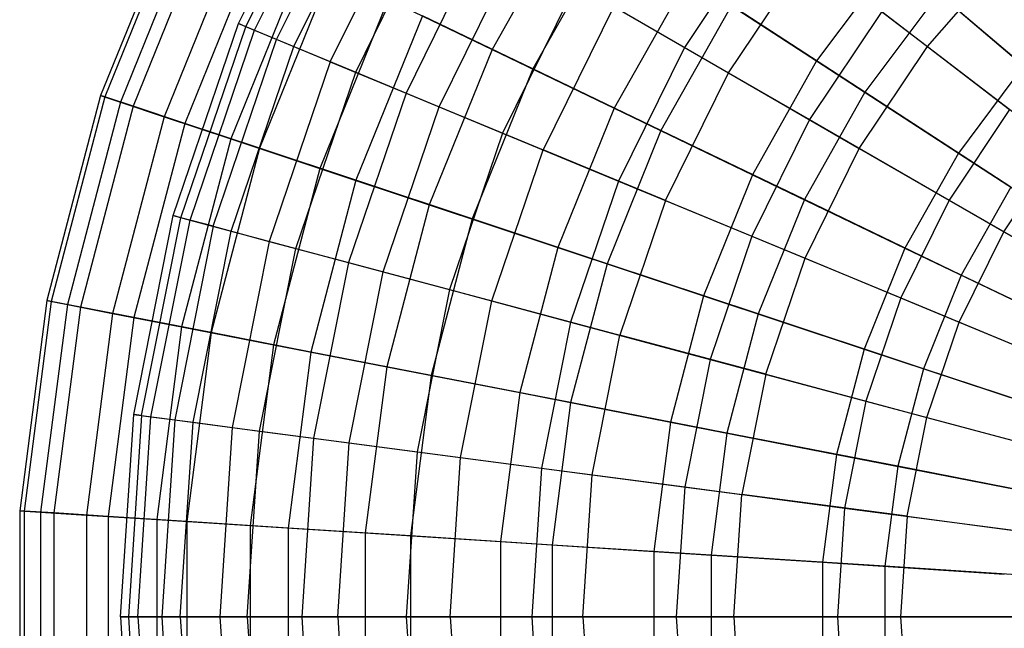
# Model space of a CAD drawing. Extents: x 0.2 to 40.1, y -6.7 to 6.7.
# Tile 274 of 516: x 21.877 to 23.281, y -3.423 to -2.554. Entities that reach past the tile are written whole.
import ezdxf

# ---------------------------------------------------------------- set-up
doc = ezdxf.new("R2010")
doc.units = 0
doc.header["$MEASUREMENT"] = 0
doc.layers.get('0').update_dxf_attribs({"color": 13, "linetype": 'CONTINUOUS'})

# ---------------------------------------------------------------- blocks, each defined once
blk = doc.blocks.new('SNOWBALL_XIV_PM3_STL')
at = {"color": 0}
for p, q in [((22.1887, -2.5598, 9.84), (22.3167, -2.3003, 9.84)), ((22.1887, -2.5598, 9.84), (22.3167, -2.3003, 9.84)), ((22.1993, -2.5642, 10.1299), (22.3266, -2.3061, 10.1299)), ((22.1993, -2.5642, 10.1299), (22.3266, -2.3061, 10.1299)), ((22.2116, -2.5693, 9.5508), (22.3382, -2.3127, 9.5508)), ((22.2116, -2.5693, 9.5508), (22.3382, -2.3127, 9.5508)), ((22.2432, -2.5824, 10.4162), (22.3678, -2.3298, 10.4162)), ((22.2432, -2.5824, 10.4162), (22.3678, -2.3298, 10.4162)), ((22.2677, -2.5925, 9.267), (22.3907, -2.3431, 9.267)), ((22.2677, -2.5925, 9.267), (22.3907, -2.3431, 9.267)), ((22.3198, -2.6141, 10.6943), (22.4395, -2.3712, 10.6943)), ((22.3198, -2.6141, 10.6943), (22.4395, -2.3712, 10.6943)), ((22.1056, -2.3821, 9.9912), (21.9921, -2.6625, 9.9912)), ((22.1056, -2.3821, 9.9912), (21.9921, -2.6625, 9.9912)), ((22.1113, -2.3849, 9.6987), (21.9981, -2.6645, 9.6987)), ((22.1113, -2.3849, 9.6987), (21.9981, -2.6645, 9.6987)), ((22.1325, -2.3951, 10.2822), (22.0204, -2.6719, 10.2822)), ((22.1325, -2.3951, 10.2822), (22.0204, -2.6719, 10.2822)), ((22.356, -2.6291, 8.993), (22.4734, -2.3908, 8.993)), ((22.356, -2.6291, 8.993), (22.4734, -2.3908, 8.993)), ((22.6681, -2.3881, 11.3442), (22.5507, -2.5965, 11.3442)), ((22.6681, -2.3881, 11.3442), (22.5507, -2.5965, 11.3442)), ((22.1496, -2.4033, 9.4092), (22.0384, -2.6778, 9.4092)), ((22.1496, -2.4033, 9.4092), (22.0384, -2.6778, 9.4092)), ((22.1916, -2.4235, 10.5673), (22.0827, -2.6926, 10.5673)), ((22.1916, -2.4235, 10.5673), (22.0827, -2.6926, 10.5673)), ((22.5407, -2.4297, 10.96), (22.4278, -2.6588, 10.96)), ((22.5407, -2.4297, 10.96), (22.4278, -2.6588, 10.96)), ((22.7222, -2.4233, 8.3683), (22.6089, -2.6245, 8.3683)), ((22.7222, -2.4233, 8.3683), (22.6089, -2.6245, 8.3683)), ((22.9429, -2.417, 11.4374), (22.8249, -2.5937, 11.4374)), ((22.9429, -2.417, 11.4374), (22.8249, -2.5937, 11.4374)), ((22.2197, -2.4371, 9.1272), (22.1123, -2.7024, 9.1272)), ((22.2197, -2.4371, 9.1272), (22.1123, -2.7024, 9.1272)), ((22.4751, -2.6784, 8.733), (22.5852, -2.4553, 8.733)), ((22.4751, -2.6784, 8.733), (22.5852, -2.4553, 8.733)), ((22.282, -2.4671, 10.8421), (22.1779, -2.7242, 10.8421)), ((22.282, -2.4671, 10.8421), (22.1779, -2.7242, 10.8421)), ((22.888, -2.6302, 8.2712), (23.0008, -2.4614, 8.2712)), ((22.888, -2.6302, 8.2712), (23.0008, -2.4614, 8.2712)), ((23.0008, -2.4614, 8.2712), (23.1716, -2.5924, 8.0766)), ((23.0008, -2.4614, 8.2712), (23.1716, -2.5924, 8.0766)), ((23.125, -2.4637, 11.7578), (23.0136, -2.6131, 11.7578)), ((23.125, -2.4637, 11.7578), (23.0136, -2.6131, 11.7578)), ((23.125, -2.4637, 11.7578), (23.3088, -2.6201, 11.9232)), ((23.125, -2.4637, 11.7578), (23.3088, -2.6201, 11.9232)), ((23.1716, -2.5924, 8.0766), (23.2869, -2.4609, 8.0766)), ((23.1716, -2.5924, 8.0766), (23.2869, -2.4609, 8.0766)), ((22.3208, -2.4858, 8.857), (22.2188, -2.7377, 8.857)), ((22.3208, -2.4858, 8.857), (22.2188, -2.7377, 8.857)), ((22.8301, -2.4936, 11.5638), (22.7249, -2.6804, 11.5638)), ((22.8301, -2.4936, 11.5638), (22.7249, -2.6804, 11.5638)), ((22.8301, -2.4936, 11.5638), (23.0136, -2.6131, 11.7578)), ((22.8301, -2.4936, 11.5638), (23.0136, -2.6131, 11.7578)), ((22.6699, -2.5042, 11.209), (22.5655, -2.7159, 11.209)), ((22.6699, -2.5042, 11.209), (22.5655, -2.7159, 11.209)), ((22.6699, -2.5042, 11.209), (22.8249, -2.5937, 11.4374)), ((22.6699, -2.5042, 11.209), (22.8249, -2.5937, 11.4374)), ((22.4023, -2.525, 11.1024), (22.3047, -2.7663, 11.1024)), ((22.4023, -2.525, 11.1024), (22.3047, -2.7663, 11.1024)), ((22.4023, -2.525, 11.1024), (22.5507, -2.5965, 11.3442)), ((22.4023, -2.525, 11.1024), (22.5507, -2.5965, 11.3442)), ((23.1876, -2.517, 7.973), (23.0824, -2.6578, 7.973)), ((23.1876, -2.517, 7.973), (23.0824, -2.6578, 7.973)), ((23.3766, -2.6779, 7.8182), (23.1876, -2.517, 7.973)), ((23.3766, -2.6779, 7.8182), (23.1876, -2.517, 7.973)), ((22.7241, -2.5355, 8.4912), (22.6233, -2.7398, 8.4912)), ((22.7241, -2.5355, 8.4912), (22.6233, -2.7398, 8.4912)), ((22.7241, -2.5355, 8.4912), (22.888, -2.6302, 8.2712)), ((22.7241, -2.5355, 8.4912), (22.888, -2.6302, 8.2712)), ((22.892, -2.5339, 8.1573), (22.7915, -2.7124, 8.1573)), ((22.892, -2.5339, 8.1573), (22.7915, -2.7124, 8.1573)), ((23.0824, -2.6578, 7.973), (22.892, -2.5339, 8.1573)), ((23.0824, -2.6578, 7.973), (22.892, -2.5339, 8.1573)), ((22.4512, -2.5486, 8.6028), (22.3561, -2.7833, 8.6028)), ((22.4512, -2.5486, 8.6028), (22.3561, -2.7833, 8.6028)), ((22.6089, -2.6245, 8.3683), (22.4512, -2.5486, 8.6028)), ((22.6089, -2.6245, 8.3683), (22.4512, -2.5486, 8.6028)), ((23.1064, -2.5424, 11.6417), (23.0033, -2.6968, 11.6417)), ((23.1064, -2.5424, 11.6417), (23.0033, -2.6968, 11.6417)), ((23.1064, -2.5424, 11.6417), (23.2889, -2.6824, 11.8188)), ((23.1064, -2.5424, 11.6417), (23.2889, -2.6824, 11.8188)), ((22.0957, -2.8338, 9.84), (22.1887, -2.5598, 9.84)), ((22.0957, -2.8338, 9.84), (22.1887, -2.5598, 9.84)), ((22.1068, -2.8367, 10.1299), (22.1993, -2.5642, 10.1299)), ((22.1068, -2.8367, 10.1299), (22.1993, -2.5642, 10.1299)), ((22.1197, -2.8402, 9.5508), (22.2116, -2.5693, 9.5508)), ((22.1197, -2.8402, 9.5508), (22.2116, -2.5693, 9.5508)), ((22.1993, -2.5642, 10.1299), (22.1887, -2.5598, 9.84)), ((22.1993, -2.5642, 10.1299), (22.1887, -2.5598, 9.84)), ((22.1887, -2.5598, 9.84), (22.2116, -2.5693, 9.5508)), ((22.1887, -2.5598, 9.84), (22.2116, -2.5693, 9.5508)), ((22.2432, -2.5824, 10.4162), (22.1993, -2.5642, 10.1299)), ((22.2432, -2.5824, 10.4162), (22.1993, -2.5642, 10.1299)), ((22.2116, -2.5693, 9.5508), (22.2677, -2.5925, 9.267)), ((22.2116, -2.5693, 9.5508), (22.2677, -2.5925, 9.267)), ((22.1527, -2.849, 10.4162), (22.2432, -2.5824, 10.4162)), ((22.1527, -2.849, 10.4162), (22.2432, -2.5824, 10.4162)), ((22.3198, -2.6141, 10.6943), (22.2432, -2.5824, 10.4162)), ((22.3198, -2.6141, 10.6943), (22.2432, -2.5824, 10.4162)), ((22.1783, -2.8559, 9.267), (22.2677, -2.5925, 9.267)), ((22.1783, -2.8559, 9.267), (22.2677, -2.5925, 9.267)), ((22.2677, -2.5925, 9.267), (22.356, -2.6291, 8.993)), ((22.2677, -2.5925, 9.267), (22.356, -2.6291, 8.993)), ((22.5507, -2.5965, 11.3442), (22.461, -2.8182, 11.3442)), ((22.5507, -2.5965, 11.3442), (22.461, -2.8182, 11.3442)), ((22.5507, -2.5965, 11.3442), (22.7249, -2.6804, 11.5638)), ((22.5507, -2.5965, 11.3442), (22.7249, -2.6804, 11.5638)), ((22.8249, -2.5937, 11.4374), (22.7308, -2.7844, 11.4374)), ((22.8249, -2.5937, 11.4374), (22.7308, -2.7844, 11.4374)), ((22.8249, -2.5937, 11.4374), (23.0033, -2.6968, 11.6417)), ((22.8249, -2.5937, 11.4374), (23.0033, -2.6968, 11.6417)), ((23.0744, -2.7378, 8.0766), (23.1716, -2.5924, 8.0766)), ((23.0744, -2.7378, 8.0766), (23.1716, -2.5924, 8.0766)), ((23.1716, -2.5924, 8.0766), (23.3603, -2.7372, 7.9103)), ((23.1716, -2.5924, 8.0766), (23.3603, -2.7372, 7.9103)), ((22.3198, -2.6141, 10.6943), (22.2327, -2.8705, 10.6943)), ((22.3198, -2.6141, 10.6943), (22.2327, -2.8705, 10.6943)), ((22.3198, -2.6141, 10.6943), (22.4278, -2.6588, 10.96)), ((22.3198, -2.6141, 10.6943), (22.4278, -2.6588, 10.96)), ((22.6089, -2.6245, 8.3683), (22.5222, -2.8385, 8.3683)), ((22.6089, -2.6245, 8.3683), (22.5222, -2.8385, 8.3683)), ((22.7915, -2.7124, 8.1573), (22.6089, -2.6245, 8.3683)), ((22.7915, -2.7124, 8.1573), (22.6089, -2.6245, 8.3683)), ((23.0136, -2.6131, 11.7578), (22.9222, -2.7754, 11.7578)), ((23.0136, -2.6131, 11.7578), (22.9222, -2.7754, 11.7578)), ((23.0136, -2.6131, 11.7578), (23.2158, -2.7447, 11.9232)), ((23.0136, -2.6131, 11.7578), (23.2158, -2.7447, 11.9232)), ((23.3088, -2.6201, 11.9232), (23.2158, -2.7447, 11.9232)), ((23.3088, -2.6201, 11.9232), (23.2158, -2.7447, 11.9232)), ((22.2706, -2.8806, 8.993), (22.356, -2.6291, 8.993)), ((22.2706, -2.8806, 8.993), (22.356, -2.6291, 8.993)), ((22.356, -2.6291, 8.993), (22.4751, -2.6784, 8.733)), ((22.356, -2.6291, 8.993), (22.4751, -2.6784, 8.733)), ((22.7982, -2.8123, 8.2712), (22.888, -2.6302, 8.2712)), ((22.7982, -2.8123, 8.2712), (22.888, -2.6302, 8.2712)), ((22.888, -2.6302, 8.2712), (23.0744, -2.7378, 8.0766)), ((22.888, -2.6302, 8.2712), (23.0744, -2.7378, 8.0766)), ((21.9921, -2.6625, 9.9912), (21.9154, -2.955, 9.9912)), ((21.9921, -2.6625, 9.9912), (21.9154, -2.955, 9.9912)), ((21.9981, -2.6645, 9.6987), (21.9216, -2.9562, 9.6987)), ((21.9981, -2.6645, 9.6987), (21.9216, -2.9562, 9.6987)), ((21.9921, -2.6625, 9.9912), (22.0204, -2.6719, 10.2822)), ((21.9981, -2.6645, 9.6987), (21.9921, -2.6625, 9.9912)), ((21.9981, -2.6645, 9.6987), (21.9921, -2.6625, 9.9912)), ((21.9921, -2.6625, 9.9912), (22.0204, -2.6719, 10.2822)), ((22.0384, -2.6778, 9.4092), (21.9981, -2.6645, 9.6987)), ((22.0384, -2.6778, 9.4092), (21.9981, -2.6645, 9.6987)), ((22.4278, -2.6588, 10.96), (22.3456, -2.9007, 10.96)), ((22.4278, -2.6588, 10.96), (22.3456, -2.9007, 10.96)), ((22.4278, -2.6588, 10.96), (22.5655, -2.7159, 11.209)), ((22.4278, -2.6588, 10.96), (22.5655, -2.7159, 11.209)), ((23.0824, -2.6578, 7.973), (22.9961, -2.811, 7.973)), ((23.0824, -2.6578, 7.973), (22.9961, -2.811, 7.973)), ((23.2905, -2.7933, 7.8182), (23.0824, -2.6578, 7.973)), ((23.2905, -2.7933, 7.8182), (23.0824, -2.6578, 7.973)), ((22.0204, -2.6719, 10.2822), (21.9447, -2.9607, 10.2822)), ((22.0204, -2.6719, 10.2822), (21.9447, -2.9607, 10.2822)), ((22.0384, -2.6778, 9.4092), (21.9633, -2.9644, 9.4092)), ((22.0384, -2.6778, 9.4092), (21.9633, -2.9644, 9.4092)), ((22.0204, -2.6719, 10.2822), (22.0827, -2.6926, 10.5673)), ((22.0204, -2.6719, 10.2822), (22.0827, -2.6926, 10.5673)), ((22.1123, -2.7024, 9.1272), (22.0384, -2.6778, 9.4092)), ((22.1123, -2.7024, 9.1272), (22.0384, -2.6778, 9.4092)), ((22.3952, -2.914, 8.733), (22.4751, -2.6784, 8.733)), ((22.3952, -2.914, 8.733), (22.4751, -2.6784, 8.733)), ((22.4751, -2.6784, 8.733), (22.6233, -2.7398, 8.4912)), ((22.4751, -2.6784, 8.733), (22.6233, -2.7398, 8.4912)), ((22.7249, -2.6804, 11.5638), (22.6444, -2.8791, 11.5638)), ((22.7249, -2.6804, 11.5638), (22.6444, -2.8791, 11.5638)), ((22.7249, -2.6804, 11.5638), (22.9222, -2.7754, 11.7578)), ((22.7249, -2.6804, 11.5638), (22.9222, -2.7754, 11.7578)), ((23.2889, -2.6824, 11.8188), (23.2024, -2.8117, 11.8188)), ((23.2889, -2.6824, 11.8188), (23.2024, -2.8117, 11.8188)), ((22.0827, -2.6926, 10.5673), (22.0091, -2.9733, 10.5673)), ((22.0827, -2.6926, 10.5673), (22.0091, -2.9733, 10.5673)), ((22.0827, -2.6926, 10.5673), (22.1779, -2.7242, 10.8421)), ((22.0827, -2.6926, 10.5673), (22.1779, -2.7242, 10.8421)), ((23.0033, -2.6968, 11.6417), (22.9212, -2.8632, 11.6417)), ((23.0033, -2.6968, 11.6417), (22.9212, -2.8632, 11.6417)), ((23.0033, -2.6968, 11.6417), (23.2024, -2.8117, 11.8188)), ((23.0033, -2.6968, 11.6417), (23.2024, -2.8117, 11.8188)), ((22.1123, -2.7024, 9.1272), (22.0397, -2.9792, 9.1272)), ((22.1123, -2.7024, 9.1272), (22.0397, -2.9792, 9.1272)), ((22.2188, -2.7377, 8.857), (22.1123, -2.7024, 9.1272)), ((22.2188, -2.7377, 8.857), (22.1123, -2.7024, 9.1272)), ((22.1779, -2.7242, 10.8421), (22.1076, -2.9925, 10.8421)), ((22.1779, -2.7242, 10.8421), (22.1076, -2.9925, 10.8421)), ((22.1779, -2.7242, 10.8421), (22.3047, -2.7663, 11.1024)), ((22.1779, -2.7242, 10.8421), (22.3047, -2.7663, 11.1024)), ((22.5655, -2.7159, 11.209), (22.4896, -2.9393, 11.209)), ((22.5655, -2.7159, 11.209), (22.4896, -2.9393, 11.209)), ((22.5655, -2.7159, 11.209), (22.7308, -2.7844, 11.4374)), ((22.5655, -2.7159, 11.209), (22.7308, -2.7844, 11.4374)), ((22.7915, -2.7124, 8.1573), (22.7146, -2.9024, 8.1573)), ((22.7915, -2.7124, 8.1573), (22.7146, -2.9024, 8.1573)), ((22.9961, -2.811, 7.973), (22.7915, -2.7124, 8.1573)), ((22.9961, -2.811, 7.973), (22.7915, -2.7124, 8.1573)), ((22.2188, -2.7377, 8.857), (22.1498, -3.0007, 8.857)), ((22.2188, -2.7377, 8.857), (22.1498, -3.0007, 8.857)), ((22.3561, -2.7833, 8.6028), (22.2188, -2.7377, 8.857)), ((22.3561, -2.7833, 8.6028), (22.2188, -2.7377, 8.857)), ((22.9971, -2.8946, 8.0766), (23.0744, -2.7378, 8.0766)), ((22.9971, -2.8946, 8.0766), (23.0744, -2.7378, 8.0766)), ((23.0744, -2.7378, 8.0766), (23.2804, -2.8567, 7.9103)), ((23.0744, -2.7378, 8.0766), (23.2804, -2.8567, 7.9103)), ((23.2804, -2.8567, 7.9103), (23.3603, -2.7372, 7.9103)), ((23.2804, -2.8567, 7.9103), (23.3603, -2.7372, 7.9103)), ((22.5501, -2.9555, 8.4912), (22.6233, -2.7398, 8.4912)), ((22.5501, -2.9555, 8.4912), (22.6233, -2.7398, 8.4912)), ((22.7982, -2.8123, 8.2712), (22.6233, -2.7398, 8.4912)), ((22.7982, -2.8123, 8.2712), (22.6233, -2.7398, 8.4912)), ((23.2158, -2.7447, 11.9232), (23.1396, -2.8801, 11.9232)), ((23.2158, -2.7447, 11.9232), (23.1396, -2.8801, 11.9232)), ((23.2158, -2.7447, 11.9232), (23.4336, -2.8865, 12.0576)), ((23.2158, -2.7447, 11.9232), (23.4336, -2.8865, 12.0576)), ((22.3047, -2.7663, 11.1024), (22.2387, -3.018, 11.1024)), ((22.3047, -2.7663, 11.1024), (22.2387, -3.018, 11.1024)), ((22.3047, -2.7663, 11.1024), (22.461, -2.8182, 11.3442)), ((22.3047, -2.7663, 11.1024), (22.461, -2.8182, 11.3442)), ((22.9222, -2.7754, 11.7578), (22.8523, -2.9481, 11.7578)), ((22.9222, -2.7754, 11.7578), (22.8523, -2.9481, 11.7578)), ((22.9222, -2.7754, 11.7578), (23.1396, -2.8801, 11.9232)), ((22.9222, -2.7754, 11.7578), (23.1396, -2.8801, 11.9232)), ((22.3561, -2.7833, 8.6028), (22.2919, -3.0284, 8.6028)), ((22.3561, -2.7833, 8.6028), (22.2919, -3.0284, 8.6028)), ((22.5222, -2.8385, 8.3683), (22.3561, -2.7833, 8.6028)), ((22.5222, -2.8385, 8.3683), (22.3561, -2.7833, 8.6028)), ((22.7308, -2.7844, 11.4374), (22.6625, -2.9856, 11.4374)), ((22.7308, -2.7844, 11.4374), (22.6625, -2.9856, 11.4374)), ((22.7308, -2.7844, 11.4374), (22.9212, -2.8632, 11.6417)), ((22.7308, -2.7844, 11.4374), (22.9212, -2.8632, 11.6417)), ((23.2905, -2.7933, 7.8182), (23.2198, -2.9187, 7.8182)), ((23.2905, -2.7933, 7.8182), (23.2198, -2.9187, 7.8182)), ((22.461, -2.8182, 11.3442), (22.4003, -3.0495, 11.3442)), ((22.461, -2.8182, 11.3442), (22.4003, -3.0495, 11.3442)), ((22.461, -2.8182, 11.3442), (22.6444, -2.8791, 11.5638)), ((22.461, -2.8182, 11.3442), (22.6444, -2.8791, 11.5638)), ((22.7982, -2.8123, 8.2712), (22.7329, -3.0045, 8.2712)), ((22.7982, -2.8123, 8.2712), (22.7329, -3.0045, 8.2712)), ((22.7982, -2.8123, 8.2712), (22.9971, -2.8946, 8.0766)), ((22.7982, -2.8123, 8.2712), (22.9971, -2.8946, 8.0766)), ((22.9961, -2.811, 7.973), (22.9302, -2.9739, 7.973)), ((22.9961, -2.811, 7.973), (22.9302, -2.9739, 7.973)), ((23.2198, -2.9187, 7.8182), (22.9961, -2.811, 7.973)), ((23.2198, -2.9187, 7.8182), (22.9961, -2.811, 7.973)), ((23.2024, -2.8117, 11.8188), (23.1337, -2.9512, 11.8188)), ((23.2024, -2.8117, 11.8188), (23.1337, -2.9512, 11.8188)), ((23.2024, -2.8117, 11.8188), (23.4191, -2.9368, 11.9658)), ((23.2024, -2.8117, 11.8188), (23.4191, -2.9368, 11.9658)), ((22.0393, -3.1175, 9.84), (22.0957, -2.8338, 9.84)), ((22.0393, -3.1175, 9.84), (22.0957, -2.8338, 9.84)), ((22.0506, -3.119, 10.1299), (22.1068, -2.8367, 10.1299)), ((22.0506, -3.119, 10.1299), (22.1068, -2.8367, 10.1299)), ((22.1068, -2.8367, 10.1299), (22.0957, -2.8338, 9.84)), ((22.0957, -2.8338, 9.84), (22.1197, -2.8402, 9.5508)), ((22.1068, -2.8367, 10.1299), (22.0957, -2.8338, 9.84)), ((22.0957, -2.8338, 9.84), (22.1197, -2.8402, 9.5508)), ((22.1527, -2.849, 10.4162), (22.1068, -2.8367, 10.1299)), ((22.1527, -2.849, 10.4162), (22.1068, -2.8367, 10.1299)), ((22.0639, -3.1208, 9.5508), (22.1197, -2.8402, 9.5508)), ((22.0639, -3.1208, 9.5508), (22.1197, -2.8402, 9.5508)), ((22.1527, -2.849, 10.4162), (22.0978, -3.1252, 10.4162)), ((22.1527, -2.849, 10.4162), (22.0978, -3.1252, 10.4162)), ((22.1197, -2.8402, 9.5508), (22.1783, -2.8559, 9.267)), ((22.1197, -2.8402, 9.5508), (22.1783, -2.8559, 9.267)), ((22.1527, -2.849, 10.4162), (22.2327, -2.8705, 10.6943)), ((22.1527, -2.849, 10.4162), (22.2327, -2.8705, 10.6943)), ((22.5222, -2.8385, 8.3683), (22.4637, -3.0618, 8.3683)), ((22.5222, -2.8385, 8.3683), (22.4637, -3.0618, 8.3683)), ((22.7146, -2.9024, 8.1573), (22.5222, -2.8385, 8.3683)), ((22.7146, -2.9024, 8.1573), (22.5222, -2.8385, 8.3683)), ((22.124, -3.1287, 9.267), (22.1783, -2.8559, 9.267)), ((22.124, -3.1287, 9.267), (22.1783, -2.8559, 9.267)), ((22.1783, -2.8559, 9.267), (22.2706, -2.8806, 8.993)), ((22.1783, -2.8559, 9.267), (22.2706, -2.8806, 8.993)), ((22.9212, -2.8632, 11.6417), (22.8616, -3.039, 11.6417)), ((22.9212, -2.8632, 11.6417), (22.8616, -3.039, 11.6417)), ((22.9212, -2.8632, 11.6417), (23.1337, -2.9512, 11.8188)), ((22.9212, -2.8632, 11.6417), (23.1337, -2.9512, 11.8188)), ((23.2168, -2.9857, 7.9103), (23.2804, -2.8567, 7.9103)), ((23.2168, -2.9857, 7.9103), (23.2804, -2.8567, 7.9103)), ((23.2804, -2.8567, 7.9103), (23.5027, -2.9851, 7.775)), ((23.2804, -2.8567, 7.9103), (23.5027, -2.9851, 7.775)), ((22.2327, -2.8705, 10.6943), (22.1799, -3.136, 10.6943)), ((22.2327, -2.8705, 10.6943), (22.1799, -3.136, 10.6943)), ((22.2327, -2.8705, 10.6943), (22.3456, -2.9007, 10.96)), ((22.2327, -2.8705, 10.6943), (22.3456, -2.9007, 10.96)), ((22.6444, -2.8791, 11.5638), (22.5901, -3.0864, 11.5638)), ((22.6444, -2.8791, 11.5638), (22.5901, -3.0864, 11.5638)), ((22.6444, -2.8791, 11.5638), (22.8523, -2.9481, 11.7578)), ((22.6444, -2.8791, 11.5638), (22.8523, -2.9481, 11.7578)), ((22.2187, -3.1412, 8.993), (22.2706, -2.8806, 8.993)), ((22.2187, -3.1412, 8.993), (22.2706, -2.8806, 8.993)), ((22.2706, -2.8806, 8.993), (22.3952, -2.914, 8.733)), ((22.2706, -2.8806, 8.993), (22.3952, -2.914, 8.733)), ((23.1396, -2.8801, 11.9232), (23.0813, -3.0241, 11.9232)), ((23.1396, -2.8801, 11.9232), (23.0813, -3.0241, 11.9232)), ((23.1396, -2.8801, 11.9232), (23.3737, -2.9928, 12.0576)), ((23.1396, -2.8801, 11.9232), (23.3737, -2.9928, 12.0576)), ((22.3456, -2.9007, 10.96), (22.2958, -3.1513, 10.96)), ((22.3456, -2.9007, 10.96), (22.2958, -3.1513, 10.96)), ((22.3456, -2.9007, 10.96), (22.4896, -2.9393, 11.209)), ((22.3456, -2.9007, 10.96), (22.4896, -2.9393, 11.209)), ((22.7146, -2.9024, 8.1573), (22.6626, -3.1006, 8.1573)), ((22.7146, -2.9024, 8.1573), (22.6626, -3.1006, 8.1573)), ((22.9302, -2.9739, 7.973), (22.7146, -2.9024, 8.1573)), ((22.9302, -2.9739, 7.973), (22.7146, -2.9024, 8.1573)), ((22.9409, -3.0602, 8.0766), (22.9971, -2.8946, 8.0766)), ((22.9409, -3.0602, 8.0766), (22.9971, -2.8946, 8.0766)), ((22.9971, -2.8946, 8.0766), (23.2168, -2.9857, 7.9103)), ((22.9971, -2.8946, 8.0766), (23.2168, -2.9857, 7.9103)), ((22.3466, -3.158, 8.733), (22.3952, -2.914, 8.733)), ((22.3466, -3.158, 8.733), (22.3952, -2.914, 8.733)), ((22.3952, -2.914, 8.733), (22.5501, -2.9555, 8.4912)), ((22.3952, -2.914, 8.733), (22.5501, -2.9555, 8.4912)), ((23.2198, -2.9187, 7.8182), (23.1658, -3.0522, 7.8182)), ((23.2198, -2.9187, 7.8182), (23.1658, -3.0522, 7.8182)), ((23.459, -3.0339, 7.6952), (23.2198, -2.9187, 7.8182)), ((23.459, -3.0339, 7.6952), (23.2198, -2.9187, 7.8182)), ((22.4896, -2.9393, 11.209), (22.4436, -3.1708, 11.209)), ((22.4896, -2.9393, 11.209), (22.4436, -3.1708, 11.209)), ((22.4896, -2.9393, 11.209), (22.6625, -2.9856, 11.4374)), ((22.4896, -2.9393, 11.209), (22.6625, -2.9856, 11.4374)), ((22.8523, -2.9481, 11.7578), (22.805, -3.1283, 11.7578)), ((22.8523, -2.9481, 11.7578), (22.805, -3.1283, 11.7578)), ((22.8523, -2.9481, 11.7578), (23.0813, -3.0241, 11.9232)), ((22.8523, -2.9481, 11.7578), (23.0813, -3.0241, 11.9232)), ((21.9154, -2.955, 9.9912), (21.8767, -3.255, 9.9912)), ((21.9154, -2.955, 9.9912), (21.8767, -3.255, 9.9912)), ((21.9216, -2.9562, 9.6987), (21.883, -3.2554, 9.6987)), ((21.9216, -2.9562, 9.6987), (21.883, -3.2554, 9.6987)), ((21.9447, -2.9607, 10.2822), (21.9065, -3.2569, 10.2822)), ((21.9447, -2.9607, 10.2822), (21.9065, -3.2569, 10.2822)), ((21.9154, -2.955, 9.9912), (21.9447, -2.9607, 10.2822)), ((21.9154, -2.955, 9.9912), (21.9447, -2.9607, 10.2822)), ((21.9216, -2.9562, 9.6987), (21.9154, -2.955, 9.9912)), ((21.9216, -2.9562, 9.6987), (21.9154, -2.955, 9.9912)), ((21.9633, -2.9644, 9.4092), (21.9216, -2.9562, 9.6987)), ((21.9633, -2.9644, 9.4092), (21.9216, -2.9562, 9.6987)), ((21.9447, -2.9607, 10.2822), (22.0091, -2.9733, 10.5673)), ((21.9447, -2.9607, 10.2822), (22.0091, -2.9733, 10.5673)), ((22.5057, -3.1789, 8.4912), (22.5501, -2.9555, 8.4912)), ((22.5057, -3.1789, 8.4912), (22.5501, -2.9555, 8.4912)), ((22.5501, -2.9555, 8.4912), (22.7329, -3.0045, 8.2712)), ((22.5501, -2.9555, 8.4912), (22.7329, -3.0045, 8.2712)), ((23.1337, -2.9512, 11.8188), (23.0837, -3.0985, 11.8188)), ((23.1337, -2.9512, 11.8188), (23.0837, -3.0985, 11.8188)), ((23.1337, -2.9512, 11.8188), (23.3648, -3.047, 11.9658)), ((23.1337, -2.9512, 11.8188), (23.3648, -3.047, 11.9658)), ((21.9633, -2.9644, 9.4092), (21.9254, -3.2581, 9.4092)), ((21.9633, -2.9644, 9.4092), (21.9254, -3.2581, 9.4092)), ((22.0397, -2.9792, 9.1272), (21.9633, -2.9644, 9.4092)), ((22.0397, -2.9792, 9.1272), (21.9633, -2.9644, 9.4092)), ((22.0091, -2.9733, 10.5673), (21.972, -3.2611, 10.5673)), ((22.0091, -2.9733, 10.5673), (21.972, -3.2611, 10.5673)), ((22.0091, -2.9733, 10.5673), (22.1076, -2.9925, 10.8421)), ((22.0091, -2.9733, 10.5673), (22.1076, -2.9925, 10.8421)), ((22.9302, -2.9739, 7.973), (22.8856, -3.144, 7.973)), ((22.9302, -2.9739, 7.973), (22.8856, -3.144, 7.973)), ((23.1658, -3.0522, 7.8182), (22.9302, -2.9739, 7.973)), ((23.1658, -3.0522, 7.8182), (22.9302, -2.9739, 7.973)), ((22.0397, -2.9792, 9.1272), (22.0031, -3.2631, 9.1272)), ((22.0397, -2.9792, 9.1272), (22.0031, -3.2631, 9.1272)), ((22.1498, -3.0007, 8.857), (22.0397, -2.9792, 9.1272)), ((22.1498, -3.0007, 8.857), (22.0397, -2.9792, 9.1272)), ((22.6625, -2.9856, 11.4374), (22.6211, -3.1941, 11.4374)), ((22.6625, -2.9856, 11.4374), (22.6211, -3.1941, 11.4374)), ((22.6625, -2.9856, 11.4374), (22.8616, -3.039, 11.6417)), ((22.6625, -2.9856, 11.4374), (22.8616, -3.039, 11.6417)), ((23.1706, -3.1218, 7.9103), (23.2168, -2.9857, 7.9103)), ((23.1706, -3.1218, 7.9103), (23.2168, -2.9857, 7.9103)), ((23.2168, -2.9857, 7.9103), (23.454, -3.0839, 7.775)), ((23.2168, -2.9857, 7.9103), (23.454, -3.0839, 7.775)), ((22.1076, -2.9925, 10.8421), (22.0721, -3.2675, 10.8421)), ((22.1076, -2.9925, 10.8421), (22.0721, -3.2675, 10.8421)), ((22.1076, -2.9925, 10.8421), (22.2387, -3.018, 11.1024)), ((22.1076, -2.9925, 10.8421), (22.2387, -3.018, 11.1024)), ((22.1498, -3.0007, 8.857), (22.1151, -3.2703, 8.857)), ((22.1498, -3.0007, 8.857), (22.1151, -3.2703, 8.857)), ((22.2919, -3.0284, 8.6028), (22.1498, -3.0007, 8.857)), ((22.2919, -3.0284, 8.6028), (22.1498, -3.0007, 8.857)), ((22.6933, -3.2036, 8.2712), (22.7329, -3.0045, 8.2712)), ((22.6933, -3.2036, 8.2712), (22.7329, -3.0045, 8.2712)), ((22.9409, -3.0602, 8.0766), (22.7329, -3.0045, 8.2712)), ((22.9409, -3.0602, 8.0766), (22.7329, -3.0045, 8.2712)), ((22.2387, -3.018, 11.1024), (22.2054, -3.2761, 11.1024)), ((22.2387, -3.018, 11.1024), (22.2054, -3.2761, 11.1024)), ((22.2387, -3.018, 11.1024), (22.4003, -3.0495, 11.3442)), ((22.2387, -3.018, 11.1024), (22.4003, -3.0495, 11.3442)), ((22.2919, -3.0284, 8.6028), (22.2595, -3.2796, 8.6028)), ((22.2919, -3.0284, 8.6028), (22.2595, -3.2796, 8.6028)), ((22.4637, -3.0618, 8.3683), (22.2919, -3.0284, 8.6028)), ((22.4637, -3.0618, 8.3683), (22.2919, -3.0284, 8.6028)), ((23.0813, -3.0241, 11.9232), (23.0419, -3.1744, 11.9232)), ((23.0813, -3.0241, 11.9232), (23.0419, -3.1744, 11.9232)), ((23.0813, -3.0241, 11.9232), (23.3279, -3.106, 12.0576)), ((23.0813, -3.0241, 11.9232), (23.3279, -3.106, 12.0576)), ((22.8616, -3.039, 11.6417), (22.8254, -3.221, 11.6417)), ((22.8616, -3.039, 11.6417), (22.8254, -3.221, 11.6417)), ((22.8616, -3.039, 11.6417), (23.0837, -3.0985, 11.8188)), ((22.8616, -3.039, 11.6417), (23.0837, -3.0985, 11.8188)), ((22.4003, -3.0495, 11.3442), (22.3697, -3.2866, 11.3442)), ((22.4003, -3.0495, 11.3442), (22.3697, -3.2866, 11.3442)), ((22.4003, -3.0495, 11.3442), (22.5901, -3.0864, 11.5638)), ((22.4003, -3.0495, 11.3442), (22.5901, -3.0864, 11.5638)), ((22.4637, -3.0618, 8.3683), (22.4341, -3.2908, 8.3683)), ((22.4637, -3.0618, 8.3683), (22.4341, -3.2908, 8.3683)), ((22.6626, -3.1006, 8.1573), (22.4637, -3.0618, 8.3683)), ((22.6626, -3.1006, 8.1573), (22.4637, -3.0618, 8.3683)), ((22.9409, -3.0602, 8.0766), (22.9067, -3.2317, 8.0766)), ((22.9409, -3.0602, 8.0766), (22.9067, -3.2317, 8.0766)), ((22.9409, -3.0602, 8.0766), (23.1706, -3.1218, 7.9103)), ((22.9409, -3.0602, 8.0766), (23.1706, -3.1218, 7.9103)), ((23.1658, -3.0522, 7.8182), (23.1292, -3.1914, 7.8182)), ((23.1658, -3.0522, 7.8182), (23.1292, -3.1914, 7.8182)), ((23.4177, -3.1358, 7.6952), (23.1658, -3.0522, 7.8182)), ((23.4177, -3.1358, 7.6952), (23.1658, -3.0522, 7.8182)), ((22.5901, -3.0864, 11.5638), (22.5627, -3.299, 11.5638)), ((22.5901, -3.0864, 11.5638), (22.5627, -3.299, 11.5638)), ((22.5901, -3.0864, 11.5638), (22.805, -3.1283, 11.7578)), ((22.5901, -3.0864, 11.5638), (22.805, -3.1283, 11.7578)), ((22.6626, -3.1006, 8.1573), (22.6364, -3.3038, 8.1573)), ((22.6626, -3.1006, 8.1573), (22.6364, -3.3038, 8.1573)), ((22.8856, -3.144, 7.973), (22.6626, -3.1006, 8.1573)), ((22.8856, -3.144, 7.973), (22.6626, -3.1006, 8.1573)), ((23.0837, -3.0985, 11.8188), (23.0533, -3.251, 11.8188)), ((23.0837, -3.0985, 11.8188), (23.0533, -3.251, 11.8188)), ((23.0837, -3.0985, 11.8188), (23.3254, -3.1632, 11.9658)), ((23.0837, -3.0985, 11.8188), (23.3254, -3.1632, 11.9658)), ((22.0204, -3.4062, 9.84), (22.0393, -3.1175, 9.84)), ((22.0204, -3.4062, 9.84), (22.0393, -3.1175, 9.84)), ((22.0506, -3.119, 10.1299), (22.0393, -3.1175, 9.84)), ((22.0506, -3.119, 10.1299), (22.0393, -3.1175, 9.84)), ((22.0393, -3.1175, 9.84), (22.0639, -3.1208, 9.5508)), ((22.0393, -3.1175, 9.84), (22.0639, -3.1208, 9.5508)), ((22.0506, -3.119, 10.1299), (22.0318, -3.4062, 10.1299)), ((22.0506, -3.119, 10.1299), (22.0318, -3.4062, 10.1299)), ((22.0452, -3.4062, 9.5508), (22.0639, -3.1208, 9.5508)), ((22.0452, -3.4062, 9.5508), (22.0639, -3.1208, 9.5508)), ((22.0506, -3.119, 10.1299), (22.0978, -3.1252, 10.4162)), ((22.0506, -3.119, 10.1299), (22.0978, -3.1252, 10.4162)), ((22.0639, -3.1208, 9.5508), (22.124, -3.1287, 9.267)), ((22.0639, -3.1208, 9.5508), (22.124, -3.1287, 9.267)), ((22.0978, -3.1252, 10.4162), (22.0793, -3.4062, 10.4162)), ((22.0978, -3.1252, 10.4162), (22.0793, -3.4062, 10.4162)), ((22.0978, -3.1252, 10.4162), (22.1799, -3.136, 10.6943)), ((22.0978, -3.1252, 10.4162), (22.1799, -3.136, 10.6943)), ((22.1058, -3.4062, 9.267), (22.124, -3.1287, 9.267)), ((22.1058, -3.4062, 9.267), (22.124, -3.1287, 9.267)), ((22.124, -3.1287, 9.267), (22.2187, -3.1412, 8.993)), ((22.124, -3.1287, 9.267), (22.2187, -3.1412, 8.993)), ((22.805, -3.1283, 11.7578), (22.7812, -3.3131, 11.7578)), ((22.805, -3.1283, 11.7578), (22.7812, -3.3131, 11.7578)), ((22.805, -3.1283, 11.7578), (23.0419, -3.1744, 11.9232)), ((22.805, -3.1283, 11.7578), (23.0419, -3.1744, 11.9232)), ((23.1426, -3.2628, 7.9103), (23.1706, -3.1218, 7.9103)), ((23.1426, -3.2628, 7.9103), (23.1706, -3.1218, 7.9103)), ((23.1706, -3.1218, 7.9103), (23.4186, -3.1882, 7.775)), ((23.1706, -3.1218, 7.9103), (23.4186, -3.1882, 7.775)), ((22.1799, -3.136, 10.6943), (22.1622, -3.4062, 10.6943)), ((22.1799, -3.136, 10.6943), (22.1622, -3.4062, 10.6943)), ((22.1799, -3.136, 10.6943), (22.2958, -3.1513, 10.96)), ((22.1799, -3.136, 10.6943), (22.2958, -3.1513, 10.96)), ((22.2014, -3.4062, 8.993), (22.2187, -3.1412, 8.993)), ((22.2014, -3.4062, 8.993), (22.2187, -3.1412, 8.993)), ((22.2187, -3.1412, 8.993), (22.3466, -3.158, 8.733)), ((22.2187, -3.1412, 8.993), (22.3466, -3.158, 8.733)), ((22.8856, -3.144, 7.973), (22.8631, -3.3183, 7.973)), ((22.8856, -3.144, 7.973), (22.8631, -3.3183, 7.973)), ((23.1292, -3.1914, 7.8182), (22.8856, -3.144, 7.973)), ((23.1292, -3.1914, 7.8182), (22.8856, -3.144, 7.973)), ((22.2958, -3.1513, 10.96), (22.2791, -3.4062, 10.96)), ((22.2958, -3.1513, 10.96), (22.2791, -3.4062, 10.96)), ((22.2958, -3.1513, 10.96), (22.4436, -3.1708, 11.209)), ((22.2958, -3.1513, 10.96), (22.4436, -3.1708, 11.209)), ((22.3304, -3.4062, 8.733), (22.3466, -3.158, 8.733)), ((22.3304, -3.4062, 8.733), (22.3466, -3.158, 8.733)), ((22.3466, -3.158, 8.733), (22.5057, -3.1789, 8.4912)), ((22.3466, -3.158, 8.733), (22.5057, -3.1789, 8.4912)), ((22.4436, -3.1708, 11.209), (22.4282, -3.4062, 11.209)), ((22.4436, -3.1708, 11.209), (22.4282, -3.4062, 11.209)), ((22.4436, -3.1708, 11.209), (22.6211, -3.1941, 11.4374)), ((22.4436, -3.1708, 11.209), (22.6211, -3.1941, 11.4374)), ((22.4908, -3.4062, 8.4912), (22.5057, -3.1789, 8.4912)), ((22.4908, -3.4062, 8.4912), (22.5057, -3.1789, 8.4912)), ((22.5057, -3.1789, 8.4912), (22.6933, -3.2036, 8.2712)), ((22.5057, -3.1789, 8.4912), (22.6933, -3.2036, 8.2712)), ((23.0419, -3.1744, 11.9232), (23.022, -3.3285, 11.9232)), ((23.0419, -3.1744, 11.9232), (23.022, -3.3285, 11.9232)), ((23.0419, -3.1744, 11.9232), (23.2969, -3.2241, 12.0576)), ((23.0419, -3.1744, 11.9232), (23.2969, -3.2241, 12.0576)), ((22.6211, -3.1941, 11.4374), (22.6072, -3.4062, 11.4374)), ((22.6211, -3.1941, 11.4374), (22.6072, -3.4062, 11.4374)), ((22.6211, -3.1941, 11.4374), (22.8254, -3.221, 11.6417)), ((22.6211, -3.1941, 11.4374), (22.8254, -3.221, 11.6417)), ((23.1292, -3.1914, 7.8182), (23.1108, -3.3342, 7.8182)), ((23.1292, -3.1914, 7.8182), (23.1108, -3.3342, 7.8182)), ((23.3898, -3.2422, 7.6952), (23.1292, -3.1914, 7.8182)), ((23.3898, -3.2422, 7.6952), (23.1292, -3.1914, 7.8182)), ((22.6801, -3.4062, 8.2712), (22.6933, -3.2036, 8.2712)), ((22.6801, -3.4062, 8.2712), (22.6933, -3.2036, 8.2712)), ((22.6933, -3.2036, 8.2712), (22.9067, -3.2317, 8.0766)), ((22.6933, -3.2036, 8.2712), (22.9067, -3.2317, 8.0766)), ((22.8254, -3.221, 11.6417), (22.8132, -3.4062, 11.6417)), ((22.8254, -3.221, 11.6417), (22.8132, -3.4062, 11.6417)), ((22.8254, -3.221, 11.6417), (23.0533, -3.251, 11.8188)), ((22.8254, -3.221, 11.6417), (23.0533, -3.251, 11.8188)), ((22.8953, -3.4062, 8.0766), (22.9067, -3.2317, 8.0766)), ((22.8953, -3.4062, 8.0766), (22.9067, -3.2317, 8.0766)), ((23.1426, -3.2628, 7.9103), (22.9067, -3.2317, 8.0766)), ((23.1426, -3.2628, 7.9103), (22.9067, -3.2317, 8.0766)), ((21.8767, -3.255, 9.9912), (21.9065, -3.2569, 10.2822)), ((21.883, -3.2554, 9.6987), (21.8767, -3.255, 9.9912)), ((21.8767, -3.255, 9.9912), (21.8767, -3.5574, 9.9912)), ((21.8767, -3.255, 9.9912), (21.9065, -3.2569, 10.2822)), ((21.8767, -3.255, 9.9912), (21.8767, -3.5574, 9.9912)), ((21.883, -3.2554, 9.6987), (21.8767, -3.255, 9.9912)), ((21.883, -3.2554, 9.6987), (21.883, -3.557, 9.6987)), ((21.9254, -3.2581, 9.4092), (21.883, -3.2554, 9.6987)), ((21.883, -3.2554, 9.6987), (21.883, -3.557, 9.6987)), ((21.9254, -3.2581, 9.4092), (21.883, -3.2554, 9.6987)), ((21.9065, -3.2569, 10.2822), (21.9065, -3.5555, 10.2822)), ((21.9065, -3.2569, 10.2822), (21.972, -3.2611, 10.5673)), ((21.9065, -3.2569, 10.2822), (21.972, -3.2611, 10.5673)), ((21.9065, -3.2569, 10.2822), (21.9065, -3.5555, 10.2822)), ((21.9254, -3.2581, 9.4092), (21.9254, -3.5543, 9.4092)), ((22.0031, -3.2631, 9.1272), (21.9254, -3.2581, 9.4092)), ((21.9254, -3.2581, 9.4092), (21.9254, -3.5543, 9.4092)), ((22.0031, -3.2631, 9.1272), (21.9254, -3.2581, 9.4092)), ((23.0533, -3.251, 11.8188), (23.0432, -3.4062, 11.8188)), ((23.0533, -3.251, 11.8188), (23.0432, -3.4062, 11.8188)), ((23.0533, -3.251, 11.8188), (23.3014, -3.2837, 11.9658)), ((23.0533, -3.251, 11.8188), (23.3014, -3.2837, 11.9658)), ((21.972, -3.2611, 10.5673), (21.972, -3.5513, 10.5673)), ((21.972, -3.2611, 10.5673), (22.0721, -3.2675, 10.8421)), ((21.972, -3.2611, 10.5673), (21.972, -3.5513, 10.5673)), ((21.972, -3.2611, 10.5673), (22.0721, -3.2675, 10.8421)), ((22.0031, -3.2631, 9.1272), (22.0031, -3.5493, 9.1272)), ((22.0031, -3.2631, 9.1272), (22.0031, -3.5493, 9.1272)), ((22.1151, -3.2703, 8.857), (22.0031, -3.2631, 9.1272)), ((22.1151, -3.2703, 8.857), (22.0031, -3.2631, 9.1272)), ((22.0721, -3.2675, 10.8421), (22.2054, -3.2761, 11.1024)), ((22.0721, -3.2675, 10.8421), (22.0721, -3.5449, 10.8421)), ((22.0721, -3.2675, 10.8421), (22.2054, -3.2761, 11.1024)), ((22.0721, -3.2675, 10.8421), (22.0721, -3.5449, 10.8421)), ((22.1151, -3.2703, 8.857), (22.1151, -3.5421, 8.857)), ((22.1151, -3.2703, 8.857), (22.1151, -3.5421, 8.857)), ((22.2595, -3.2796, 8.6028), (22.1151, -3.2703, 8.857)), ((22.2595, -3.2796, 8.6028), (22.1151, -3.2703, 8.857)), ((23.1426, -3.2628, 7.9103), (23.1332, -3.4062, 7.9103)), ((23.1426, -3.2628, 7.9103), (23.1332, -3.4062, 7.9103)), ((23.1426, -3.2628, 7.9103), (23.3971, -3.2963, 7.775)), ((23.1426, -3.2628, 7.9103), (23.3971, -3.2963, 7.775)), ((22.2054, -3.2761, 11.1024), (22.3697, -3.2866, 11.3442)), ((22.2054, -3.2761, 11.1024), (22.2054, -3.5363, 11.1024)), ((22.2054, -3.2761, 11.1024), (22.3697, -3.2866, 11.3442)), ((22.2054, -3.2761, 11.1024), (22.2054, -3.5363, 11.1024)), ((22.2595, -3.2796, 8.6028), (22.2595, -3.5329, 8.6028)), ((22.4341, -3.2908, 8.3683), (22.2595, -3.2796, 8.6028)), ((22.2595, -3.2796, 8.6028), (22.2595, -3.5329, 8.6028)), ((22.4341, -3.2908, 8.3683), (22.2595, -3.2796, 8.6028)), ((22.3697, -3.2866, 11.3442), (22.5627, -3.299, 11.5638)), ((22.3697, -3.2866, 11.3442), (22.3697, -3.5258, 11.3442)), ((22.3697, -3.2866, 11.3442), (22.5627, -3.299, 11.5638)), ((22.3697, -3.2866, 11.3442), (22.3697, -3.5258, 11.3442)), ((22.4341, -3.2908, 8.3683), (22.4341, -3.5217, 8.3683)), ((22.4341, -3.2908, 8.3683), (22.4341, -3.5217, 8.3683)), ((22.6364, -3.3038, 8.1573), (22.4341, -3.2908, 8.3683)), ((22.6364, -3.3038, 8.1573), (22.4341, -3.2908, 8.3683)), ((22.5627, -3.299, 11.5638), (22.5627, -3.5134, 11.5638)), ((22.5627, -3.299, 11.5638), (22.7812, -3.3131, 11.7578)), ((22.5627, -3.299, 11.5638), (22.5627, -3.5134, 11.5638)), ((22.5627, -3.299, 11.5638), (22.7812, -3.3131, 11.7578)), ((22.6364, -3.3038, 8.1573), (22.6364, -3.5087, 8.1573)), ((22.8631, -3.3183, 7.973), (22.6364, -3.3038, 8.1573)), ((22.6364, -3.3038, 8.1573), (22.6364, -3.5087, 8.1573)), ((22.8631, -3.3183, 7.973), (22.6364, -3.3038, 8.1573)), ((22.7812, -3.3131, 11.7578), (22.7812, -3.4994, 11.7578)), ((22.7812, -3.3131, 11.7578), (23.022, -3.3285, 11.9232)), ((22.7812, -3.3131, 11.7578), (23.022, -3.3285, 11.9232)), ((22.7812, -3.3131, 11.7578), (22.7812, -3.4994, 11.7578)), ((22.8631, -3.3183, 7.973), (22.8631, -3.4941, 7.973)), ((23.1108, -3.3342, 7.8182), (22.8631, -3.3183, 7.973)), ((23.1108, -3.3342, 7.8182), (22.8631, -3.3183, 7.973)), ((22.8631, -3.3183, 7.973), (22.8631, -3.4941, 7.973)), ((23.022, -3.3285, 11.9232), (23.2813, -3.3452, 12.0576)), ((23.022, -3.3285, 11.9232), (23.022, -3.4839, 11.9232)), ((23.022, -3.3285, 11.9232), (23.022, -3.4839, 11.9232)), ((23.022, -3.3285, 11.9232), (23.2813, -3.3452, 12.0576)), ((23.1108, -3.3342, 7.8182), (23.1108, -3.4782, 7.8182)), ((23.3758, -3.3512, 7.6952), (23.1108, -3.3342, 7.8182)), ((23.1108, -3.3342, 7.8182), (23.1108, -3.4782, 7.8182)), ((23.3758, -3.3512, 7.6952), (23.1108, -3.3342, 7.8182)), ((22.0318, -3.4062, 10.1299), (22.0204, -3.4062, 9.84)), ((22.0204, -3.4062, 9.84), (22.0452, -3.4062, 9.5508)), ((22.0318, -3.4062, 10.1299), (22.0204, -3.4062, 9.84)), ((22.0204, -3.4062, 9.84), (22.0393, -3.6949, 9.84)), ((22.0204, -3.4062, 9.84), (22.0452, -3.4062, 9.5508)), ((22.0204, -3.4062, 9.84), (22.0393, -3.6949, 9.84)), ((22.0793, -3.4062, 10.4162), (22.0318, -3.4062, 10.1299)), ((22.0793, -3.4062, 10.4162), (22.0318, -3.4062, 10.1299)), ((22.0318, -3.4062, 10.1299), (22.0506, -3.6934, 10.1299)), ((22.0318, -3.4062, 10.1299), (22.0506, -3.6934, 10.1299)), ((22.0452, -3.4062, 9.5508), (22.1058, -3.4062, 9.267)), ((22.0452, -3.4062, 9.5508), (22.1058, -3.4062, 9.267)), ((22.0452, -3.4062, 9.5508), (22.0639, -3.6917, 9.5508)), ((22.0452, -3.4062, 9.5508), (22.0639, -3.6917, 9.5508)), ((22.1622, -3.4062, 10.6943), (22.0793, -3.4062, 10.4162)), ((22.0793, -3.4062, 10.4162), (22.0978, -3.6872, 10.4162)), ((22.1622, -3.4062, 10.6943), (22.0793, -3.4062, 10.4162)), ((22.0793, -3.4062, 10.4162), (22.0978, -3.6872, 10.4162)), ((22.1058, -3.4062, 9.267), (22.2014, -3.4062, 8.993)), ((22.1058, -3.4062, 9.267), (22.2014, -3.4062, 8.993)), ((22.1058, -3.4062, 9.267), (22.124, -3.6838, 9.267)), ((22.1058, -3.4062, 9.267), (22.124, -3.6838, 9.267)), ((22.2791, -3.4062, 10.96), (22.1622, -3.4062, 10.6943)), ((22.2791, -3.4062, 10.96), (22.1622, -3.4062, 10.6943)), ((22.1622, -3.4062, 10.6943), (22.1799, -3.6764, 10.6943)), ((22.1622, -3.4062, 10.6943), (22.1799, -3.6764, 10.6943)), ((22.2014, -3.4062, 8.993), (22.3304, -3.4062, 8.733)), ((22.2014, -3.4062, 8.993), (22.2187, -3.6713, 8.993)), ((22.2014, -3.4062, 8.993), (22.3304, -3.4062, 8.733)), ((22.2014, -3.4062, 8.993), (22.2187, -3.6713, 8.993)), ((22.4282, -3.4062, 11.209), (22.2791, -3.4062, 10.96)), ((22.4282, -3.4062, 11.209), (22.2791, -3.4062, 10.96)), ((22.2791, -3.4062, 10.96), (22.2958, -3.6611, 10.96)), ((22.2791, -3.4062, 10.96), (22.2958, -3.6611, 10.96)), ((22.3304, -3.4062, 8.733), (22.4908, -3.4062, 8.4912)), ((22.3304, -3.4062, 8.733), (22.4908, -3.4062, 8.4912)), ((22.3304, -3.4062, 8.733), (22.3466, -3.6545, 8.733)), ((22.3304, -3.4062, 8.733), (22.3466, -3.6545, 8.733)), ((22.6072, -3.4062, 11.4374), (22.4282, -3.4062, 11.209)), ((22.4282, -3.4062, 11.209), (22.4436, -3.6417, 11.209)), ((22.6072, -3.4062, 11.4374), (22.4282, -3.4062, 11.209)), ((22.4282, -3.4062, 11.209), (22.4436, -3.6417, 11.209)), ((22.4908, -3.4062, 8.4912), (22.6801, -3.4062, 8.2712)), ((22.4908, -3.4062, 8.4912), (22.5057, -3.6335, 8.4912)), ((22.4908, -3.4062, 8.4912), (22.6801, -3.4062, 8.2712)), ((22.4908, -3.4062, 8.4912), (22.5057, -3.6335, 8.4912)), ((22.8132, -3.4062, 11.6417), (22.6072, -3.4062, 11.4374)), ((22.8132, -3.4062, 11.6417), (22.6072, -3.4062, 11.4374)), ((22.6072, -3.4062, 11.4374), (22.6211, -3.6183, 11.4374)), ((22.6072, -3.4062, 11.4374), (22.6211, -3.6183, 11.4374)), ((22.6801, -3.4062, 8.2712), (22.8953, -3.4062, 8.0766)), ((22.6801, -3.4062, 8.2712), (22.6933, -3.6088, 8.2712)), ((22.6801, -3.4062, 8.2712), (22.8953, -3.4062, 8.0766)), ((22.6801, -3.4062, 8.2712), (22.6933, -3.6088, 8.2712)), ((23.0432, -3.4062, 11.8188), (22.8132, -3.4062, 11.6417)), ((23.0432, -3.4062, 11.8188), (22.8132, -3.4062, 11.6417)), ((22.8132, -3.4062, 11.6417), (22.8254, -3.5914, 11.6417)), ((22.8132, -3.4062, 11.6417), (22.8254, -3.5914, 11.6417)), ((22.8953, -3.4062, 8.0766), (23.1332, -3.4062, 7.9103)), ((22.8953, -3.4062, 8.0766), (23.1332, -3.4062, 7.9103)), ((22.8953, -3.4062, 8.0766), (22.9067, -3.5807, 8.0766)), ((22.8953, -3.4062, 8.0766), (22.9067, -3.5807, 8.0766)), ((23.2934, -3.4062, 11.9658), (23.0432, -3.4062, 11.8188)), ((23.0432, -3.4062, 11.8188), (23.0533, -3.5614, 11.8188)), ((23.2934, -3.4062, 11.9658), (23.0432, -3.4062, 11.8188)), ((23.0432, -3.4062, 11.8188), (23.0533, -3.5614, 11.8188)), ((23.1332, -3.4062, 7.9103), (23.3899, -3.4062, 7.775)), ((23.1332, -3.4062, 7.9103), (23.3899, -3.4062, 7.775)), ((23.1332, -3.4062, 7.9103), (23.1426, -3.5497, 7.9103)), ((23.1332, -3.4062, 7.9103), (23.1426, -3.5497, 7.9103))]:
    blk.add_line(p, q, dxfattribs=at)
blk = doc.blocks.new('GRUPUJ_1')
at = {"color": 0}
blk.add_blockref('SNOWBALL_XIV_PM3_STL', (-0.2062, 6.6596, -0.5119), dxfattribs=at)

msp = doc.modelspace()

# ---------------------------------------------------------------- block references
at = {"color": 0}
msp.add_blockref('GRUPUJ_1', (0.2062, -6.6596, 0.5119), dxfattribs=at)

doc.saveas('drawing.dxf')
